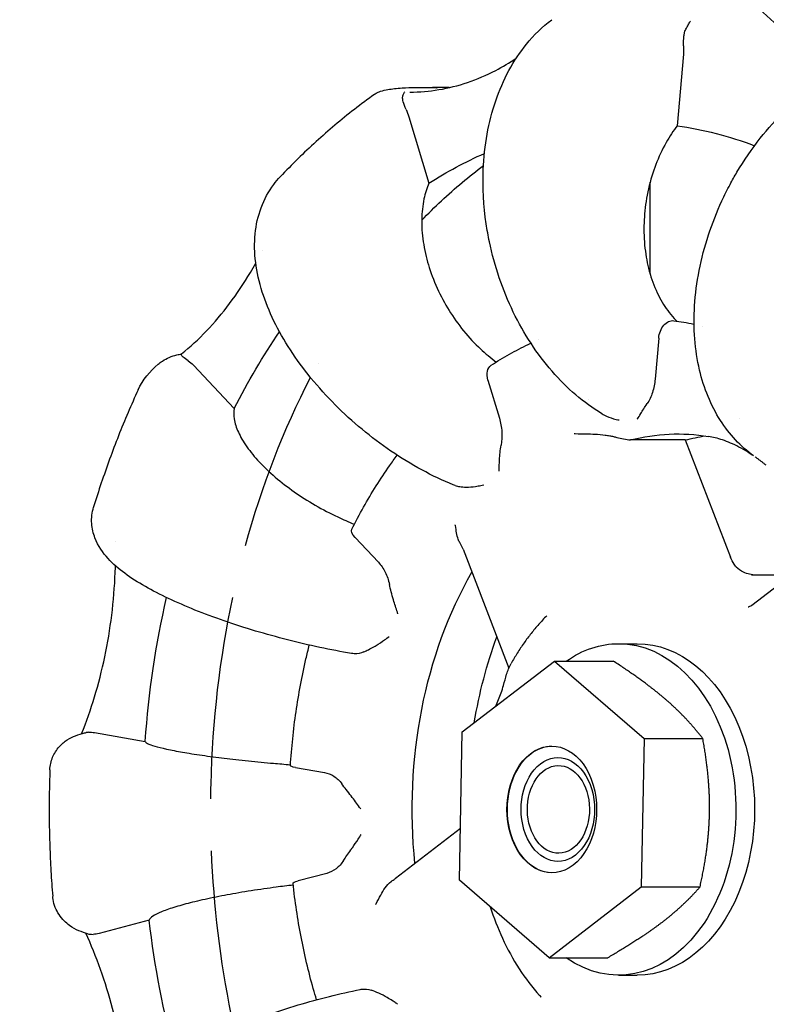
# Model space of a CAD drawing. Header units: inches. Extents: x 1 to 669, y 0 to 417.
# Tile 374 of 448: x 515.87 to 517.14, y 232.29 to 233.97. Entities that reach past the tile are written whole.
import ezdxf

# ---------------------------------------------------------------- set-up
doc = ezdxf.new("R2010")
doc.units = ezdxf.units.IN
doc.header["$LTSCALE"] = 12
doc.header["$MEASUREMENT"] = 0
doc.header["$PDMODE"] = 1
doc.layers.get('Defpoints').update_dxf_attribs({"linetype": 'CONTINUOUS'})
doc.layers.add('D', color=2, linetype='CONTINUOUS')
doc.layers.add('Q', color=4, linetype='CONTINUOUS')
doc.styles.get("Standard").update_dxf_attribs({"font": 'SIMPLEX.SHX', "width": 0.875})
doc.dimstyles.new('STANDARD$0', dxfattribs={"dimscale": 32, "dimtxt": 0.09375, "dimasz": 0.0625, "dimexe": 0.03125, "dimexo": 0.03125, "dimgap": 0.03125, "dimtad": 1, "dimtih": 1, "dimtoh": 1, "dimdec": 4, "dimzin": 12, "dimdsep": 46, "dimlunit": 5, "dimtxsty": 'Standard', "dimcen": -0.03125, "dimclrd": 256, "dimclre": 256, "dimclrt": 256, "dimadec": 0, "dimazin": 0, "dimtfac": 0.875, "dimtdec": 4, "dimtofl": 0, "dimtmove": 0, "dimatfit": 3, "dimfxl": 1, "dimtolj": 1, "dimtzin": 12, "dimlwd": 13, "dimlwe": 13, "dimarcsym": 0})

# ---------------------------------------------------------------- blocks, each defined once
blk = doc.blocks.new('*D31')
at = {"layer": 'D', "lineweight": 13, "transparency": 16777216}
for p, q in [((512.9142, 246.621), (474.3918, 246.621)), ((475.3918, 244.621), (475.3918, 208.621)), ((475.3918, 167.621), (475.3918, 203.621)), ((525.1908, 165.621), (474.3918, 165.621))]:
    blk.add_line(p, q, dxfattribs=at)
at = {"layer": 'D', "transparency": 16777216}
for points in [[(475.0584, 244.621), (475.7251, 244.621), (475.3918, 246.621)], [(475.0584, 167.621), (475.7251, 167.621), (475.3918, 165.621)]]:
    blk.add_solid(points, dxfattribs=at)
at = {"layer": 'Defpoints', "color": 0, "transparency": 16777216}
for p in [(513.9142, 246.621), (475.3918, 165.621), (526.1908, 165.621)]:
    blk.add_point(p, dxfattribs=at)
at = {"layer": 'D', "transparency": 16777216, "insert": (475.3918, 206.121), "char_height": 3, "attachment_point": 5}
blk.add_mtext('\\A1;81{}{\\C2;%%p1}', dxfattribs=at)
blk = doc.blocks.new('*D57')
at = {"layer": 'D', "lineweight": 13, "transparency": 16777216}
for p, q in [((500.1126, 320.496), (456.1663, 320.496)), ((457.1663, 318.496), (457.1663, 250.5585)), ((457.1663, 167.621), (457.1663, 245.5585)), ((525.1908, 165.621), (456.1663, 165.621))]:
    blk.add_line(p, q, dxfattribs=at)
at = {"layer": 'D', "transparency": 16777216}
for points in [[(456.833, 318.496), (457.4996, 318.496), (457.1663, 320.496)], [(456.833, 167.621), (457.4996, 167.621), (457.1663, 165.621)]]:
    blk.add_solid(points, dxfattribs=at)
at = {"layer": 'Defpoints', "color": 0, "transparency": 16777216}
for p in [(501.1126, 320.496), (457.1663, 165.621), (526.1908, 165.621)]:
    blk.add_point(p, dxfattribs=at)
at = {"layer": 'D', "transparency": 16777216, "insert": (457.1663, 248.0585), "char_height": 3, "attachment_point": 5}
blk.add_mtext('\\A1;155{}{\\C2;%%p1}', dxfattribs=at)

msp = doc.modelspace()

# ---------------------------------------------------------------- linework, layer by layer
at = {"layer": 'Q'}
for p, q in [((516.99983, 233.90828), (516.98923, 233.78621)), ((516.59617, 233.85159), (516.57246, 233.85159)), ((516.53229, 233.80132), (516.56627, 233.6881)), ((516.94328, 233.5331), (516.94328, 233.69019)), ((516.9578, 233.42425), (516.95175, 233.35455)), ((516.1652, 233.37809), (516.23465, 233.30406)), ((516.66702, 233.35241), (516.68642, 233.28777)), ((517.00313, 233.25068), (516.90955, 233.25068)), ((517.00313, 233.25068), (517.07982, 233.05093)), ((516.44059, 233.08459), (516.48025, 233.04232)), ((517.11616, 232.96926), (517.25997, 233.07968)), ((516.62455, 233.06452), (516.70249, 232.86153)), ((517.1161, 233.02097), (517.18351, 233.02097)), ((516.88952, 232.90347), (516.92134, 232.90347)), ((516.62321, 232.7531), (516.78035, 232.87377)), ((516.78035, 232.87377), (516.88037, 232.87377)), ((516.78035, 232.87377), (516.93282, 232.74164)), ((515.99693, 232.75198), (516.08325, 232.73699)), ((516.61853, 232.50031), (516.62321, 232.7531)), ((516.93282, 232.74164), (516.92814, 232.48884)), ((516.93282, 232.74164), (517.03283, 232.74164)), ((516.33919, 232.69254), (516.38848, 232.68398)), ((516.62016, 232.5884), (516.50954, 232.50346)), ((516.3923, 232.51203), (516.34349, 232.49911)), ((516.77099, 232.36818), (516.61853, 232.50031)), ((516.77099, 232.36818), (516.92814, 232.48884)), ((516.92814, 232.48884), (517.02815, 232.48884)), ((516.09003, 232.43202), (516.00454, 232.40939)), ((516.77099, 232.36818), (516.871, 232.36818)), ((516.88952, 232.33847), (516.92134, 232.33847))]:
    msp.add_line(p, q, dxfattribs=at)
msp.add_arc((516.59617, 233.82159), 0.03, 80.70466, 90, dxfattribs=at)
at = {"layer": 'Q', "extrusion": (0, 0, -1)}
for centre, major_axis, ratio, start_param, end_param in [((516.95425, 233.91153), (-0.00696, -0.07129), 0.6378635, -1.7883679, -1.587539), ((516.49166, 233.7719), (0.00269, -0.0724), 0.6234388, -2.1668204, -1.9659914), ((516.90719, 232.62097), (0, 1.171), 0.7071068, 0.099239, 0.2612973), ((516.90719, 232.62097), (0, 1.171), 0.7071068, -0.4243598, -0.3020286), ((516.97901, 233.42425), (-0.00513, -0.02957), 0.7014731, 1.4497011, 3.1101765), ((516.90719, 232.62097), (0, 1.171), 0.7071068, -0.9479585, -0.8021585), ((516.14042, 233.32388), (0.01091, -0.06897), 0.6712354, -2.5630235, -2.3621946), ((516.68823, 233.35241), (0.01544, -0.02574), 0.6506434, 1.9428292, 3.1158485), ((516.99039, 232.62097), (0, 0.64), 0.7071068, -0.1795955, 0.1153423), ((517.08397, 232.62097), (0, 0.64), 0.7071068, -0.1795955, -0.1035763), ((516.46181, 233.08459), (0.02648, -0.01412), 0.4255091, -4.0388635, -3.1535084), ((516.99039, 232.62097), (0, 0.64), 0.7071068, -1.7152947, -0.8869353), ((516.90719, 232.62097), (0, 1.171), 0.7071068, -1.4715573, -1.2573405), ((517.08397, 232.62097), (0, 0.64), 0.7071068, -1.3377021, -1.093574), ((516.88952, 232.62097), (0, 0.2825), 0.7071068, 0, 3.6043127), ((516.88952, 232.62097), (0, 0.2825), 0.7071068, -0.46272, 0), ((516.92134, 232.62097), (0, 0.2825), 0.7071068, 0, 3.1415927), ((515.99468, 232.68656), (0.01087, -0.0655), 0.7588536, -3.0815963, -2.8822344), ((516.77638, 232.62097), (0, 0.108), 0.7071068, -0.4974192, -0.0046296), ((516.77638, 232.62097), (0, -0.108), 0.7071068, 0.0046296, 2.6441734), ((516.78603, 232.62097), (0, 0.0885), 0.7071068, -0.4974192, 2.6441734), ((516.36041, 232.69254), (0.0299, -0.0026), 0.086194, -3.9310032, -3.1435886), ((516.78603, 232.62097), (0, -0.0885), 0.7071068, -0.4974192, 2.6441734), ((516.3647, 232.49911), (-0.02975, -0.00394), 0.1300916, 0.0030412, 0.7942814), ((516.90719, 232.62097), (0, 1.171), 0.7071068, -1.9380571, -1.732868), ((515.99941, 232.47449), (0.01159, 0.06588), 0.7476836, -3.4742742, -3.2749371)]:
    msp.add_ellipse(centre, major_axis=major_axis, ratio=ratio, start_param=start_param, end_param=end_param, dxfattribs=at)
at = {"layer": 'Q'}
for centre, major_axis, start_param, end_param in [((516.77567, 232.62097), (0, 0.108), -5.7857661, 0.4974192), ((516.78699, 232.62097), (0, -0.07475), -4.6949357, 1.5882496)]:
    msp.add_ellipse(centre, major_axis=major_axis, ratio=0.7071068, start_param=start_param, end_param=end_param, dxfattribs=at)
for points, knots in [([(517.30799, 233.88243), (517.29218, 233.886), (517.27648, 233.89085), (517.24241, 233.90429), (517.22413, 233.91343), (517.18842, 233.93526), (517.17099, 233.94795), (517.13737, 233.97671), (517.12117, 233.99278), (517.10575, 234.01042)], [1.72909745, 1.72909745, 1.72909745, 1.72909745, 1.84279505, 1.84279505, 1.97879441, 1.97879441, 2.11479378, 2.11479378, 2.25079314, 2.25079314, 2.25079314, 2.25079314]), ([(516.86103, 233.29541), (516.83033, 233.31381), (516.80139, 233.33863), (516.75058, 233.39714), (516.72809, 233.43169), (516.69203, 233.50618), (516.67812, 233.54716), (516.66734, 233.59859), (516.66552, 233.6088), (516.65944, 233.64986), (516.65772, 233.68109), (516.6606, 233.75231), (516.66778, 233.79245), (516.6924, 233.8646), (516.7102, 233.8977), (516.74536, 233.94081), (516.75982, 233.95486), (516.77556, 233.96672)], [0, 0, 0, 0, 0.12418061, 0.12418061, 0.24948152, 0.24948152, 0.37617117, 0.37617117, 0.40731426, 0.40731426, 0.50133638, 0.50133638, 0.62858875, 0.62858875, 0.7550262, 0.7550262, 0.82759038, 0.82759038, 0.82759038, 0.82759038]), ([(517.00486, 233.95252), (517.00649, 233.95529), (517.00793, 233.95768), (517.01028, 233.96171), (517.01122, 233.96336), (517.01189, 233.96467), (517.01189, 233.96467), (517.0119, 233.96469)], [-0.060288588, -0.060288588, -0.060288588, -0.060288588, -0.029972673, -0.029972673, 0, 0, 0.000343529, 0.000343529, 0.000343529, 0.000343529]), ([(517.00015, 233.92258), (516.99992, 233.92811), (517.0001, 233.93368), (517.00108, 233.94097), (517.00147, 233.94312), (517.00267, 233.94781), (517.00359, 233.95035), (517.00486, 233.95252)], [-0.083714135, -0.083714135, -0.083714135, -0.083714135, -0.041860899, -0.041860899, -0.023658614, -0.023658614, -0.000001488, -0.000001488, -0.000001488, -0.000001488]), ([(516.53396, 233.8436), (516.55045, 233.8436), (516.56694, 233.84497), (516.59976, 233.85045), (516.61609, 233.85457), (516.64841, 233.86552), (516.6644, 233.87236), (516.69198, 233.88672), (516.70369, 233.89366), (516.71519, 233.90134)], [4.71238898, 4.71238898, 4.71238898, 4.71238898, 4.82997384, 4.82997384, 4.94755869, 4.94755869, 5.06514354, 5.06514354, 5.15387649, 5.15387649, 5.15387649, 5.15387649]), ([(517.1195, 233.22354), (517.09732, 233.23951), (517.07804, 233.26028), (517.04669, 233.30936), (517.03476, 233.33865), (517.01934, 233.40403), (517.01656, 233.44136), (517.02136, 233.51888), (517.02948, 233.56016), (517.04897, 233.61966), (517.05665, 233.63915), (517.06981, 233.66764), (517.07449, 233.67705), (517.08314, 233.69324), (517.087, 233.7001), (517.10303, 233.72718), (517.11642, 233.7467), (517.15664, 233.79764), (517.18635, 233.82672), (517.22996, 233.85882), (517.24249, 233.86698), (517.25524, 233.8742)], [0.00379084, 0.00379084, 0.00379084, 0.00379084, 0.10783517, 0.10783517, 0.21907926, 0.21907926, 0.34089008, 0.34089008, 0.46794075, 0.46794075, 0.53063332, 0.53063332, 0.5621162, 0.5621162, 0.58572057, 0.58572057, 0.65679216, 0.65679216, 0.78434257, 0.78434257, 0.83384621, 0.83384621, 0.83384621, 0.83384621]), ([(516.47365, 233.83969), (516.47557, 233.84107), (516.4773, 233.84201), (516.48077, 233.84369), (516.48244, 233.84432), (516.48817, 233.84625), (516.49206, 233.8471), (516.50334, 233.84905), (516.51138, 233.84997), (516.53539, 233.85156), (516.55359, 233.85183), (516.57422, 233.85135)], [0, 0, 0, 0, 0.01078542, 0.01078542, 0.02470111, 0.02470111, 0.06064725, 0.06064725, 0.1124078, 0.1124078, 0.19044784, 0.19044784, 0.19044784, 0.19044784]), ([(516.52211, 233.83735), (516.5228, 233.8395), (516.52349, 233.84107), (516.52469, 233.84314), (516.52522, 233.84365), (516.52563, 233.84371), (516.52563, 233.84371), (516.52564, 233.84371)], [-0.060288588, -0.060288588, -0.060288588, -0.060288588, -0.029972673, -0.029972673, 0, 0, 0.000343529, 0.000343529, 0.000343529, 0.000343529]), ([(516.57422, 233.85135), (516.57588, 233.85132), (516.57753, 233.85122), (516.57963, 233.85102), (516.58009, 233.85097), (516.58055, 233.85092)], [0.055861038, 0.055861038, 0.055861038, 0.055861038, 0.068431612, 0.068431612, 0.071913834, 0.071913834, 0.071913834, 0.071913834]), ([(516.47365, 233.83969), (516.46207, 233.83139), (516.45066, 233.82287), (516.42821, 233.80537), (516.41715, 233.79641), (516.39541, 233.77806), (516.38472, 233.76868), (516.3637, 233.74953), (516.35337, 233.73975), (516.33308, 233.71982), (516.32311, 233.70967), (516.31333, 233.69934)], [2.03969136, 2.03969136, 2.03969136, 2.03969136, 2.07420398, 2.07420398, 2.1087166, 2.1087166, 2.14322922, 2.14322922, 2.17774183, 2.17774183, 2.21225445, 2.21225445, 2.21225445, 2.21225445]), ([(516.52751, 233.81393), (516.52535, 233.81855), (516.52365, 233.82295), (516.52218, 233.82856), (516.52185, 233.8302), (516.52149, 233.83375), (516.52157, 233.83567), (516.52211, 233.83735)], [-0.083714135, -0.083714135, -0.083714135, -0.083714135, -0.041860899, -0.041860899, -0.023658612, -0.023658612, -0.000001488, -0.000001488, -0.000001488, -0.000001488]), ([(516.98923, 233.78621), (516.98278, 233.77769), (516.97636, 233.76798), (516.96367, 233.74543), (516.95765, 233.73234), (516.94813, 233.70744), (516.94377, 233.69333), (516.93718, 233.66449), (516.93496, 233.64977), (516.93262, 233.62281), (516.93228, 233.60809), (516.93386, 233.57925), (516.93578, 233.56514), (516.94096, 233.54023), (516.94471, 233.52714), (516.95422, 233.5027), (516.95998, 233.49134), (516.9719, 233.47228), (516.97916, 233.46281), (516.98762, 233.45418), (516.98808, 233.45371), (516.98855, 233.45325)], [-1.35107523, -1.35107523, -1.35107523, -1.35107523, -1.26359853, -1.26359853, -1.16013126, -1.16013126, -1.05664206, -1.05664206, -0.95315285, -0.95315285, -0.84965621, -0.84965621, -0.74615957, -0.74615957, -0.64267441, -0.64267441, -0.53918924, -0.53918924, -0.43573085, -0.43573085, -0.42976121, -0.42976121, -0.42976121, -0.42976121]), ([(516.55412, 233.62514), (516.56512, 233.63652), (516.5763, 233.64752), (516.61086, 233.67987), (516.63478, 233.69999), (516.65928, 233.71841)], [4.08082074, 4.08082074, 4.08082074, 4.08082074, 4.1277552, 4.1277552, 4.22382023, 4.22382023, 4.22382023, 4.22382023]), ([(516.6079, 233.17398), (516.57217, 233.18866), (516.53584, 233.20849), (516.48481, 233.2433), (516.46831, 233.25573), (516.43658, 233.28204), (516.42125, 233.29602), (516.37756, 233.33981), (516.35142, 233.3718), (516.30939, 233.43652), (516.29298, 233.47006), (516.27193, 233.53634), (516.26734, 233.57009), (516.27341, 233.63243), (516.28415, 233.66216), (516.30563, 233.69073), (516.30936, 233.69515), (516.31333, 233.69934)], [0, 0, 0, 0, 0.12521268, 0.12521268, 0.1868876, 0.1868876, 0.24887654, 0.24887654, 0.37419546, 0.37419546, 0.49962094, 0.49962094, 0.6284224, 0.6284224, 0.75257587, 0.75257587, 0.77651637, 0.77651637, 0.77651637, 0.77651637]), ([(516.56627, 233.6881), (516.56293, 233.68021), (516.56005, 233.6712), (516.5556, 233.65029), (516.55435, 233.63815), (516.55394, 233.61505), (516.55473, 233.60196), (516.55867, 233.57522), (516.56182, 233.56157), (516.56932, 233.53657), (516.57437, 233.52291), (516.58648, 233.49617), (516.59354, 233.48308), (516.60783, 233.45998), (516.61636, 233.44784), (516.63479, 233.42517), (516.6447, 233.41464), (516.66239, 233.39807), (516.67162, 233.39039), (516.68115, 233.38352)], [-1.3320908, -1.3320908, -1.3320908, -1.3320908, -1.24461411, -1.24461411, -1.14114684, -1.14114684, -1.03765763, -1.03765763, -0.93416843, -0.93416843, -0.83067179, -0.83067179, -0.72717515, -0.72717515, -0.62368998, -0.62368998, -0.52020482, -0.52020482, -0.42976121, -0.42976121, -0.42976121, -0.42976121]), ([(516.14513, 233.39729), (516.15976, 233.40916), (516.17397, 233.4223), (516.2013, 233.45094), (516.21443, 233.46645), (516.23938, 233.49964), (516.25121, 233.51733), (516.26542, 233.54122), (516.26847, 233.54654), (516.27147, 233.55193)], [5.23320042, 5.23320042, 5.23320042, 5.23320042, 5.35017191, 5.35017191, 5.4671434, 5.4671434, 5.58411488, 5.58411488, 5.61697355, 5.61697355, 5.61697355, 5.61697355]), ([(516.98349, 233.45392), (516.9949, 233.45246), (517.00627, 233.45056), (517.01777, 233.44816), (517.01795, 233.44812), (517.01813, 233.44809)], [4.802436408, 4.802436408, 4.802436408, 4.802436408, 4.858583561, 4.858583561, 4.859464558, 4.859464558, 4.859464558, 4.859464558]), ([(516.67237, 233.37789), (516.68262, 233.3846), (516.69302, 233.39091), (516.71408, 233.40272), (516.72475, 233.40822), (516.73708, 233.41403), (516.73864, 233.41475), (516.74019, 233.41546)], [4.27875196, 4.27875196, 4.27875196, 4.27875196, 4.33490505, 4.33490505, 4.39105814, 4.39105814, 4.39914721, 4.39914721, 4.39914721, 4.39914721]), ([(516.11248, 233.38516), (516.11602, 233.38765), (516.12002, 233.38975), (516.12835, 233.39319), (516.13276, 233.39457), (516.13979, 233.39631), (516.14253, 233.39688), (516.14521, 233.39736)], [0, 0, 0, 0, 0.013531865, 0.013531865, 0.027088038, 0.027088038, 0.03592478, 0.03592478, 0.03592478, 0.03592478]), ([(516.1566, 233.38563), (516.1531, 233.3881), (516.15017, 233.39016), (516.14718, 233.39258), (516.14642, 233.39326), (516.14511, 233.39473), (516.14467, 233.39551), (516.14475, 233.39625)], [-0.083714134, -0.083714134, -0.083714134, -0.083714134, -0.041860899, -0.041860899, -0.023658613, -0.023658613, -0.000001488, -0.000001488, -0.000001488, -0.000001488]), ([(516.07118, 233.33618), (516.07893, 233.35302), (516.09095, 233.3681), (516.10759, 233.38159), (516.10999, 233.3834), (516.11245, 233.38513)], [0, 0, 0, 0, 0.080569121, 0.080569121, 0.093728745, 0.093728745, 0.093728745, 0.093728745]), ([(516.95175, 233.35455), (516.95105, 233.3466), (516.94953, 233.33882), (516.94486, 233.32455), (516.94179, 233.31809), (516.938, 233.31254)], [0.00000038, 0.00000038, 0.00000038, 0.00000038, 0.06100715, 0.06100715, 0.11992776, 0.11992776, 0.11992776, 0.11992776]), ([(516.07118, 233.33618), (516.06525, 233.3233), (516.0595, 233.31032), (516.04834, 233.28419), (516.04293, 233.27103), (516.03247, 233.24454), (516.02742, 233.23121), (516.01765, 233.20439), (516.01294, 233.1909), (516.00387, 233.16377), (515.99951, 233.15013), (515.99532, 233.13642)], [2.56453227, 2.56453227, 2.56453227, 2.56453227, 2.59837833, 2.59837833, 2.63222438, 2.63222438, 2.66607044, 2.66607044, 2.69991649, 2.69991649, 2.73376255, 2.73376255, 2.73376255, 2.73376255]), ([(516.92112, 233.28609), (516.92121, 233.28621), (516.92141, 233.28645), (516.9216, 233.28672), (516.9232, 233.28891), (516.92506, 233.29197), (516.92881, 233.29817), (516.93038, 233.30076), (516.93388, 233.30635), (516.93582, 233.30935), (516.938, 233.31254)], [-0.13866091, -0.13866091, -0.13866091, -0.13866091, -0.1346381, -0.13061208, -0.13061208, -0.06933212, -0.06933212, -0.03385668, -0.03385668, -0.00000095, -0.00000095, -0.00000095, -0.00000095]), ([(516.23465, 233.30406), (516.23379, 233.2989), (516.23374, 233.29301), (516.23583, 233.27934), (516.23839, 233.2714), (516.24522, 233.2563), (516.25011, 233.24774), (516.26243, 233.23026), (516.26985, 233.22134), (516.28519, 233.20499), (516.29452, 233.19606), (516.31501, 233.17858), (516.32617, 233.17002), (516.3477, 233.15491), (516.36003, 233.14698), (516.38557, 233.13215), (516.39878, 233.12527), (516.42, 233.11522), (516.4297, 233.11098), (516.43953, 233.10705)], [-1.31801844, -1.31801844, -1.31801844, -1.31801844, -1.23054174, -1.23054174, -1.12707447, -1.12707447, -1.02358527, -1.02358527, -0.92009606, -0.92009606, -0.81659942, -0.81659942, -0.71310278, -0.71310278, -0.60961762, -0.60961762, -0.50613245, -0.50613245, -0.42976121, -0.42976121, -0.42976121, -0.42976121]), ([(516.86103, 233.29541), (516.86111, 233.29536), (516.8612, 233.29531), (516.86129, 233.29526), (516.86255, 233.2945), (516.86385, 233.29378), (516.86518, 233.2931), (516.87006, 233.29058), (516.87535, 233.2885), (516.88082, 233.28692), (516.88393, 233.28602), (516.88711, 233.28529), (516.89031, 233.28472)], [0.0005678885, 0.0005678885, 0.0005678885, 0.0005678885, 0.0005760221, 0.0005760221, 0.0005760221, 0.00069630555, 0.00069630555, 0.00069630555, 0.00114040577, 0.00114040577, 0.00114040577, 0.0013926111, 0.0013926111, 0.0013926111, 0.0013926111]), ([(516.68642, 233.28777), (516.68863, 233.2804), (516.69006, 233.27258), (516.69106, 233.25692), (516.69069, 233.24916), (516.68936, 233.24167)], [0.00000038, 0.00000038, 0.00000038, 0.00000038, 0.06100715, 0.06100715, 0.11992776, 0.11992776, 0.11992776, 0.11992776]), ([(516.81392, 233.26144), (516.81429, 233.26144), (516.81515, 233.26142), (516.82868, 233.26113), (516.83901, 233.26116), (516.85516, 233.26029), (516.86102, 233.2598), (516.86925, 233.25873), (516.87182, 233.25833), (516.8765, 233.25746), (516.8786, 233.25701), (516.88053, 233.25651)], [-0.00281238, -0.00281238, -0.00281238, -0.00281238, 0, 0, 0.10142687, 0.10142687, 0.15841599, 0.15841599, 0.18540023, 0.18540023, 0.21014443, 0.21014443, 0.21014443, 0.21014443]), ([(516.88053, 233.25651), (516.88249, 233.25601), (516.88445, 233.25552), (516.89424, 233.25322), (516.902, 233.25177), (516.90955, 233.25068)], [-3.096914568, -3.096914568, -3.096914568, -3.096914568, -3.078953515, -3.078953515, -3.006909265, -3.006909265, -3.006909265, -3.006909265]), ([(517.10994, 233.22973), (517.10464, 233.23303), (517.0995, 233.23596), (517.08955, 233.24118), (517.08475, 233.24345), (517.07547, 233.24744), (517.071, 233.24915), (517.06237, 233.25207), (517.05822, 233.25328), (517.05017, 233.2553), (517.04627, 233.2561), (517.04247, 233.25672)], [1.15617656, 1.15617656, 1.15617656, 1.15617656, 1.21603205, 1.21603205, 1.27588754, 1.27588754, 1.33574303, 1.33574303, 1.39559852, 1.39559852, 1.45545401, 1.45545401, 1.45545401, 1.45545401]), ([(516.68588, 233.19743), (516.68589, 233.19775), (516.68592, 233.19839), (516.68594, 233.19905), (516.6861, 233.2044), (516.68626, 233.21033), (516.68687, 233.22074), (516.68718, 233.22481), (516.68805, 233.23311), (516.6886, 233.23736), (516.68936, 233.24167)], [-0.13866091, -0.13866091, -0.13866091, -0.13866091, -0.1346381, -0.13061207, -0.13061207, -0.06933212, -0.06933212, -0.03385668, -0.03385668, -0.00000095, -0.00000095, -0.00000095, -0.00000095]), ([(516.43525, 233.09857), (516.44162, 233.11136), (516.44824, 233.1239), (516.46199, 233.14846), (516.46911, 233.16047), (516.48384, 233.18395), (516.49145, 233.1954), (516.50358, 233.21268), (516.50795, 233.21871), (516.51239, 233.22465)], [3.75498083, 3.75498083, 3.75498083, 3.75498083, 3.8112011, 3.8112011, 3.86742137, 3.86742137, 3.92364164, 3.92364164, 3.95449553, 3.95449553, 3.95449553, 3.95449553]), ([(517.10994, 233.22973), (517.11113, 233.22899), (517.11232, 233.22824), (517.1147, 233.22673), (517.11588, 233.22597), (517.11759, 233.22485), (517.11812, 233.22451), (517.11865, 233.22416)], [5.127008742, 5.127008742, 5.127008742, 5.127008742, 5.135568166, 5.135568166, 5.14412759, 5.14412759, 5.147947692, 5.147947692, 5.147947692, 5.147947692]), ([(517.14085, 233.20745), (517.13965, 233.20844), (517.13845, 233.2094), (517.13595, 233.21139), (517.13465, 233.21241), (517.13206, 233.21441), (517.13078, 233.21539), (517.12821, 233.2173), (517.12694, 233.21824), (517.1244, 233.22007), (517.12314, 233.22097), (517.12189, 233.22184)], [1.045217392, 1.045217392, 1.045217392, 1.045217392, 1.05763428, 1.05763428, 1.071250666, 1.071250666, 1.084867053, 1.084867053, 1.09848344, 1.09848344, 1.112099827, 1.112099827, 1.112099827, 1.112099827]), ([(516.61092, 233.17289), (516.61342, 233.17212), (516.61619, 233.17153), (516.61911, 233.17113), (516.62239, 233.17067), (516.62586, 233.17044), (516.62943, 233.17041), (516.63084, 233.17039), (516.63227, 233.17041), (516.63372, 233.17046), (516.63905, 233.17065), (516.64461, 233.17126), (516.65019, 233.1723), (516.65336, 233.17288), (516.65653, 233.17361), (516.65968, 233.17446)], [0.000000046, 0.000000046, 0.000000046, 0.000000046, 0.0002721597, 0.0002721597, 0.0002721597, 0.0005760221, 0.0005760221, 0.0005760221, 0.0006963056, 0.0006963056, 0.0006963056, 0.0011404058, 0.0011404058, 0.0011404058, 0.0013926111, 0.0013926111, 0.0013926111, 0.0013926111]), ([(516.43451, 232.88682), (516.3991, 232.89284), (516.36184, 232.9008), (516.30727, 232.91472), (516.28907, 232.91975), (516.23485, 232.93591), (516.19951, 232.94813), (516.13622, 232.9736), (516.10755, 232.9871), (516.0577, 233.01556), (516.03657, 233.03039), (516.01088, 233.05853), (516.00292, 233.06972), (515.99468, 233.09118), (515.99264, 233.09961), (515.99147, 233.11762), (515.99255, 233.12735), (515.9953, 233.13638)], [0, 0, 0, 0, 0.11242624, 0.11242624, 0.16899233, 0.16899233, 0.28489296, 0.28489296, 0.40116689, 0.40116689, 0.52587264, 0.52587264, 0.59390063, 0.59390063, 0.63098617, 0.63098617, 0.67013659, 0.67013659, 0.67013659, 0.67013659]), ([(516.61915, 233.07531), (516.61794, 233.07727), (516.61698, 233.07939), (516.61383, 233.08825), (516.61313, 233.09562), (516.61143, 233.10499), (516.61132, 233.10558), (516.61127, 233.10584)], [0.05840248, 0.05840248, 0.05840248, 0.05840248, 0.0841274, 0.0841274, 0.16261308, 0.16261308, 0.16478934, 0.16478934, 0.16478934, 0.16478934]), ([(516.62456, 233.06452), (516.62339, 233.06754), (516.62185, 233.07074), (516.61974, 233.07434), (516.61945, 233.07483), (516.61915, 233.07531)], [0, 0, 0, 0, 0.011087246, 0.011087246, 0.012823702, 0.012823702, 0.012823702, 0.012823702]), ([(516.48025, 233.04232), (516.48477, 233.03751), (516.48877, 233.03174), (516.49517, 233.01889), (516.4976, 233.0119), (516.4991, 233.00449)], [0.00000038, 0.00000038, 0.00000038, 0.00000038, 0.06100715, 0.06100715, 0.11992776, 0.11992776, 0.11992776, 0.11992776]), ([(517.08862, 233.03569), (517.08775, 233.0368), (517.08692, 233.03791), (517.0837, 233.04257), (517.08129, 233.0471), (517.07982, 233.05093)], [-0.163003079, -0.163003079, -0.163003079, -0.163003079, -0.153041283, -0.153041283, -0.119770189, -0.119770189, -0.119770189, -0.119770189]), ([(515.97491, 232.75006), (515.98302, 232.77031), (515.99035, 232.79124), (516.00359, 232.835), (516.00944, 232.85788), (516.01923, 232.90447), (516.02319, 232.92819), (516.02914, 232.97614), (516.03113, 233.00037), (516.0323, 233.02854), (516.03243, 233.03239), (516.03254, 233.03624)], [5.76788525, 5.76788525, 5.76788525, 5.76788525, 5.87885529, 5.87885529, 5.99415973, 5.99415973, 6.10946417, 6.10946417, 6.22476862, 6.22476862, 6.24302621, 6.24302621, 6.24302621, 6.24302621]), ([(517.12411, 233.02008), (517.12404, 233.02008), (517.12396, 233.02008), (517.1162, 233.02047), (517.10869, 233.02228), (517.09732, 233.02767), (517.09315, 233.03066), (517.0895, 233.03464), (517.08905, 233.03516), (517.08862, 233.03569)], [-0.280507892, -0.280507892, -0.280507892, -0.280507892, -0.280065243, -0.280065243, -0.232013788, -0.232013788, -0.195769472, -0.195769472, -0.190526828, -0.190526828, -0.190526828, -0.190526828]), ([(516.5135, 232.95431), (516.51337, 232.95474), (516.51311, 232.95561), (516.51284, 232.95649), (516.51065, 232.96356), (516.50832, 232.97078), (516.50472, 232.9826), (516.5034, 232.98706), (516.50104, 232.99586), (516.49996, 233.00021), (516.4991, 233.00449)], [-0.13866091, -0.13866091, -0.13866091, -0.13866091, -0.1346381, -0.13061207, -0.13061207, -0.06933212, -0.06933212, -0.03385668, -0.03385668, -0.00000095, -0.00000095, -0.00000095, -0.00000095]), ([(516.19482, 232.63888), (516.19491, 232.64713), (516.19505, 232.65539), (516.19786, 232.77158), (516.21043, 232.87901), (516.23251, 232.98228)], [3.15593073, 3.15593073, 3.15593073, 3.15593073, 3.1757635, 3.1757635, 3.4352259, 3.4352259, 3.4352259, 3.4352259]), ([(517.11042, 232.96639), (517.11042, 232.96639), (517.11066, 232.96642), (517.11157, 232.96669), (517.11234, 232.96697), (517.11412, 232.96786), (517.11515, 232.96848), (517.11617, 232.96926)], [0.00744092, 0.00744092, 0.00744092, 0.00744092, 0.012374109, 0.012374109, 0.01828035, 0.01828035, 0.024287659, 0.024287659, 0.024287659, 0.024287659]), ([(516.767, 232.95085), (516.76237, 232.94622), (516.75785, 232.94142), (516.74904, 232.93148), (516.74474, 232.92634), (516.73639, 232.91575), (516.73233, 232.9103), (516.72446, 232.8991), (516.72065, 232.89335), (516.71328, 232.88158), (516.70973, 232.87556), (516.7063, 232.86941)], [2.18627604, 2.18627604, 2.18627604, 2.18627604, 2.24395346, 2.24395346, 2.30163089, 2.30163089, 2.35930831, 2.35930831, 2.41698574, 2.41698574, 2.47466317, 2.47466317, 2.47466317, 2.47466317]), ([(516.45548, 232.88945), (516.45791, 232.89055), (516.46056, 232.89181), (516.4633, 232.8932), (516.46636, 232.89476), (516.46955, 232.89648), (516.47278, 232.89833), (516.47406, 232.89907), (516.47534, 232.89982), (516.47663, 232.90059), (516.48138, 232.90344), (516.48623, 232.90658), (516.49098, 232.90995), (516.49367, 232.91186), (516.49634, 232.91385), (516.49894, 232.9159)], [0.000000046, 0.000000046, 0.000000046, 0.000000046, 0.0002721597, 0.0002721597, 0.0002721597, 0.0005760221, 0.0005760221, 0.0005760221, 0.0006963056, 0.0006963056, 0.0006963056, 0.0011404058, 0.0011404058, 0.0011404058, 0.0013926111, 0.0013926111, 0.0013926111, 0.0013926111]), ([(516.33051, 232.69513), (516.33149, 232.71059), (516.33278, 232.72602), (516.33598, 232.75674), (516.33788, 232.77205), (516.34229, 232.80248), (516.3448, 232.81762), (516.35042, 232.84767), (516.35353, 232.86259), (516.35877, 232.88533), (516.36068, 232.89324), (516.36268, 232.90111)], [3.23130495, 3.23130495, 3.23130495, 3.23130495, 3.28756784, 3.28756784, 3.34383072, 3.34383072, 3.4000936, 3.4000936, 3.45635648, 3.45635648, 3.48660023, 3.48660023, 3.48660023, 3.48660023]), ([(516.45548, 232.88945), (516.45028, 232.88711), (516.44483, 232.8861), (516.43774, 232.88637), (516.43612, 232.88654), (516.43451, 232.88682)], [0.000004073, 0.000004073, 0.000004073, 0.000004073, 0.058794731, 0.058794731, 0.076262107, 0.076262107, 0.076262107, 0.076262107]), ([(516.68924, 232.81984), (516.69084, 232.82369), (516.69221, 232.82798), (516.69524, 232.8386), (516.69681, 232.84507), (516.70075, 232.85762), (516.70316, 232.86376), (516.7063, 232.86941)], [0, 0, 0, 0, 0.014249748, 0.014249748, 0.034667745, 0.034667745, 0.054852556, 0.054852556, 0.054852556, 0.054852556]), ([(515.92085, 232.68848), (515.92112, 232.69582), (515.92275, 232.70321), (515.92823, 232.71655), (515.93214, 232.72266), (515.94093, 232.73266), (515.94587, 232.73668), (515.9554, 232.74282), (515.96002, 232.74498), (515.9699, 232.74883), (515.97495, 232.75017), (515.98086, 232.75148), (515.98179, 232.75167), (515.98271, 232.75186)], [0, 0, 0, 0, 0.02408233, 0.02408233, 0.04802929, 0.04802929, 0.07190732, 0.07190732, 0.09680996, 0.09680996, 0.1307476, 0.1307476, 0.13703915, 0.13703915, 0.13703915, 0.13703915]), ([(516.08325, 232.73699), (516.08356, 232.73594), (516.08485, 232.73475), (516.09006, 232.73198), (516.09443, 232.73037), (516.10469, 232.72732), (516.11153, 232.72558), (516.12783, 232.72204), (516.1373, 232.72023), (516.15636, 232.71692), (516.16772, 232.71511), (516.19219, 232.71157), (516.20531, 232.70984), (516.23027, 232.70678), (516.24442, 232.70517), (516.27333, 232.70217), (516.28811, 232.70078), (516.31089, 232.69881), (516.32072, 232.69801), (516.33065, 232.69726)], [-1.31239637, -1.31239637, -1.31239637, -1.31239637, -1.22491967, -1.22491967, -1.1214524, -1.1214524, -1.0179632, -1.0179632, -0.91447399, -0.91447399, -0.81097735, -0.81097735, -0.70748071, -0.70748071, -0.60399555, -0.60399555, -0.50051038, -0.50051038, -0.42976121, -0.42976121, -0.42976121, -0.42976121]), ([(515.92085, 232.6884), (515.92032, 232.67404), (515.91996, 232.65966), (515.91957, 232.63089), (515.91955, 232.61648), (515.91985, 232.58768), (515.92017, 232.57328), (515.92115, 232.5445), (515.92181, 232.53011), (515.92347, 232.5015), (515.92446, 232.48728), (515.92562, 232.47307)], [3.08924153, 3.08924153, 3.08924153, 3.08924153, 3.12271596, 3.12271596, 3.15625567, 3.15625567, 3.18979539, 3.18979539, 3.2233351, 3.2233351, 3.25656698, 3.25656698, 3.25656698, 3.25656698]), ([(516.38848, 232.68398), (516.3941, 232.683), (516.3996, 232.68084), (516.40969, 232.67424), (516.41426, 232.6699), (516.41818, 232.66454)], [0.00000038, 0.00000038, 0.00000038, 0.00000038, 0.06100715, 0.06100715, 0.11992776, 0.11992776, 0.11992776, 0.11992776]), ([(516.45017, 232.62188), (516.44988, 232.6223), (516.44929, 232.62316), (516.44869, 232.62402), (516.44385, 232.63093), (516.43891, 232.6375), (516.43116, 232.64756), (516.42831, 232.65122), (516.42296, 232.65815), (516.42044, 232.66145), (516.41818, 232.66454)], [-0.13866091, -0.13866091, -0.13866091, -0.13866091, -0.1346381, -0.13061208, -0.13061208, -0.06933212, -0.06933212, -0.03385668, -0.03385668, -0.00000095, -0.00000095, -0.00000095, -0.00000095]), ([(516.42108, 232.53407), (516.4228, 232.53674), (516.42468, 232.53951), (516.42662, 232.54234), (516.42879, 232.54549), (516.43104, 232.54871), (516.43331, 232.55194), (516.4342, 232.55323), (516.4351, 232.55451), (516.436, 232.5558), (516.43931, 232.56054), (516.44265, 232.56537), (516.44585, 232.57017), (516.44767, 232.57289), (516.44944, 232.57561), (516.45114, 232.57831)], [0.000000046, 0.000000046, 0.000000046, 0.000000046, 0.0002721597, 0.0002721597, 0.0002721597, 0.0005760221, 0.0005760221, 0.0005760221, 0.0006963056, 0.0006963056, 0.0006963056, 0.0011404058, 0.0011404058, 0.0011404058, 0.0013926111, 0.0013926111, 0.0013926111, 0.0013926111]), ([(516.24404, 232.20957), (516.23892, 232.23029), (516.23419, 232.25121), (516.21124, 232.3628), (516.1999, 232.45638), (516.19614, 232.55059)], [2.80571055, 2.80571055, 2.80571055, 2.80571055, 2.85851524, 2.85851524, 3.08520287, 3.08520287, 3.08520287, 3.08520287]), ([(516.42108, 232.53407), (516.4174, 232.52837), (516.41304, 232.52364), (516.40326, 232.51615), (516.39786, 232.5135), (516.3923, 232.51203)], [0.00000407, 0.00000407, 0.00000407, 0.00000407, 0.05879473, 0.05879473, 0.11966447, 0.11966447, 0.11966447, 0.11966447]), ([(516.33531, 232.49199), (516.32539, 232.49086), (516.31556, 232.48965), (516.29286, 232.48667), (516.27817, 232.48457), (516.24942, 232.48004), (516.23536, 232.47761), (516.21057, 232.47299), (516.19755, 232.47038), (516.17328, 232.46503), (516.16202, 232.4623), (516.14314, 232.45731), (516.13378, 232.45458), (516.11767, 232.44923), (516.11093, 232.44662), (516.10084, 232.442), (516.09656, 232.43958), (516.0915, 232.4354), (516.09028, 232.4336), (516.09003, 232.43202)], [-2.88108268, -2.88108268, -2.88108268, -2.88108268, -2.81010311, -2.81010311, -2.70661794, -2.70661794, -2.60313278, -2.60313278, -2.49963614, -2.49963614, -2.3961395, -2.3961395, -2.29265029, -2.29265029, -2.18916109, -2.18916109, -2.08569382, -2.08569382, -1.99821712, -1.99821712, -1.99821712, -1.99821712]), ([(516.37495, 232.29658), (516.37306, 232.30287), (516.37122, 232.30919), (516.36538, 232.33002), (516.36161, 232.34464), (516.35467, 232.37415), (516.35149, 232.38904), (516.34573, 232.41905), (516.34315, 232.43416), (516.3386, 232.46455), (516.33662, 232.47983), (516.33495, 232.49518)], [2.73930683, 2.73930683, 2.73930683, 2.73930683, 2.76400401, 2.76400401, 2.82026414, 2.82026414, 2.87652427, 2.87652427, 2.93278439, 2.93278439, 2.98904452, 2.98904452, 2.98904452, 2.98904452]), ([(516.47574, 232.45876), (516.4759, 232.45906), (516.47628, 232.45976), (516.48225, 232.47074), (516.48633, 232.47955), (516.49471, 232.49141), (516.49814, 232.49533), (516.50276, 232.49877), (516.50339, 232.49921), (516.50404, 232.49963)], [-0.00281238, -0.00281238, -0.00281238, -0.00281238, 0, 0, 0.10142687, 0.10142687, 0.15841599, 0.15841599, 0.16730534, 0.16730534, 0.16730534, 0.16730534]), ([(515.98545, 232.40908), (515.97554, 232.41179), (515.96532, 232.41535), (515.948, 232.42776), (515.9415, 232.43399), (515.93152, 232.44909), (515.92781, 232.45813), (515.926, 232.46921), (515.92578, 232.47095), (515.92564, 232.4727)], [0, 0, 0, 0, 0.06072167, 0.06072167, 0.09570177, 0.09570177, 0.12932732, 0.12932732, 0.13556333, 0.13556333, 0.13556333, 0.13556333]), ([(516.67073, 232.45507), (516.67667, 232.43661), (516.68363, 232.41873), (516.70002, 232.38325), (516.7096, 232.36577), (516.73079, 232.33304), (516.74238, 232.3178), (516.75488, 232.30389)], [3.56900616, 3.56900616, 3.56900616, 3.56900616, 3.72030142, 3.72030142, 3.88288045, 3.88288045, 4.04545949, 4.04545949, 4.04545949, 4.04545949]), ([(516.0519, 232.13865), (516.05187, 232.13905), (516.05183, 232.13946), (516.04971, 232.16406), (516.04664, 232.18807), (516.03856, 232.2354), (516.03356, 232.25872), (516.0217, 232.30434), (516.01485, 232.32664), (515.99952, 232.36958), (515.99107, 232.39024), (515.98183, 232.41012)], [0.11943199, 0.11943199, 0.11943199, 0.11943199, 0.12136927, 0.12136927, 0.23677124, 0.23677124, 0.35217321, 0.35217321, 0.46757518, 0.46757518, 0.58121426, 0.58121426, 0.58121426, 0.58121426]), ([(516.02036, 232.03014), (516.01597, 232.04235), (516.01454, 232.05583), (516.01713, 232.08064), (516.02095, 232.09227), (516.03295, 232.11644), (516.04217, 232.12847), (516.07107, 232.15871), (516.09439, 232.17622), (516.15375, 232.21258), (516.19213, 232.2316), (516.25121, 232.25598), (516.26952, 232.26298), (516.30637, 232.27598), (516.325, 232.28206), (516.37891, 232.29822), (516.41499, 232.30728), (516.44944, 232.31418)], [0, 0, 0, 0, 0.05539443, 0.05539443, 0.11061413, 0.11061413, 0.18443439, 0.18443439, 0.30910092, 0.30910092, 0.45073364, 0.45073364, 0.51080988, 0.51080988, 0.56939421, 0.56939421, 0.67963673, 0.67963673, 0.67963673, 0.67963673]), ([(516.44944, 232.31418), (516.45031, 232.31436), (516.45119, 232.3145), (516.45751, 232.31531), (516.463, 232.31479), (516.46829, 232.31291)], [0.051477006, 0.051477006, 0.051477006, 0.051477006, 0.061007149, 0.061007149, 0.119927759, 0.119927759, 0.119927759, 0.119927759]), ([(516.49549, 232.30027), (516.49068, 232.30299), (516.48585, 232.30546), (516.47662, 232.30972), (516.47217, 232.31154), (516.46829, 232.31291)], [-0.086078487, -0.086078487, -0.086078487, -0.086078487, -0.043040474, -0.043040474, -0.000000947, -0.000000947, -0.000000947, -0.000000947]), ([(516.51286, 232.2892), (516.51243, 232.28951), (516.51156, 232.29013), (516.51068, 232.29074), (516.50827, 232.29241), (516.50627, 232.29373), (516.50135, 232.29686), (516.49842, 232.29861), (516.49549, 232.30027)], [-0.052836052, -0.052836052, -0.052836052, -0.052836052, -0.048791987, -0.044744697, -0.044744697, -0.026418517, -0.026418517, -0.000001, -0.000001, -0.000001, -0.000001])]:
    msp.add_open_spline(points, degree=3, knots=knots, dxfattribs=at)
for points in [[(516.73533, 233.91573), (516.73533, 233.91573), (516.73533, 233.91573), (516.73533, 233.91573)], [(516.56855, 233.85147), (516.57203, 233.85169), (516.57559, 233.85162), (516.57914, 233.85123)], [(516.2829, 233.57343), (516.28291, 233.57344), (516.28291, 233.57345), (516.28292, 233.57346)], [(517.0324, 233.44485), (517.0324, 233.44485), (517.0324, 233.44485), (517.03241, 233.44485)], [(516.7531, 233.42115), (516.7531, 233.42115), (516.7531, 233.42115), (516.7531, 233.42115)], [(516.14475, 233.39626), (516.14481, 233.3968), (516.14494, 233.39714), (516.14513, 233.39729)], [(516.11248, 233.38516), (516.11247, 233.38515), (516.11246, 233.38514), (516.11245, 233.38513)], [(516.37755, 233.3814), (516.37755, 233.3814), (516.37755, 233.3814), (516.37755, 233.3814)], [(516.25396, 233.07054), (516.28182, 233.17258), (516.31919, 233.26925), (516.36469, 233.35717)], [(516.83881, 233.31965), (516.83881, 233.31965), (516.8388, 233.31965), (516.8388, 233.31965)], [(517.09498, 233.28675), (517.09498, 233.28675), (517.09498, 233.28676), (517.09498, 233.28677)], [(516.61092, 233.17289), (516.6099, 233.17321), (516.60889, 233.17357), (516.6079, 233.17398)], [(515.99532, 233.13642), (515.99532, 233.13641), (515.99531, 233.13639), (515.99531, 233.13638)], [(516.03275, 233.07836), (516.03275, 233.07836), (516.03275, 233.07836), (516.03275, 233.07836)], [(516.68048, 232.79708), (516.68322, 232.80479), (516.68614, 232.81238), (516.68924, 232.81984)], [(515.98682, 232.75244), (515.98534, 232.75231), (515.98396, 232.75211), (515.98271, 232.75186)], [(516.50404, 232.49963), (516.50611, 232.50095), (516.50798, 232.50226), (516.50954, 232.50346)], [(515.98545, 232.40908), (515.98768, 232.40847), (515.99075, 232.40803), (515.99447, 232.40804)], [(516.75761, 232.30103), (516.75668, 232.30195), (516.75576, 232.30291), (516.75488, 232.30389)], [(516.75765, 232.30099), (516.75763, 232.301), (516.75762, 232.30102), (516.75761, 232.30103)]]:
    msp.add_open_spline(points, degree=3, dxfattribs=at)
for points, weights in [([(516.97043, 232.8077), (516.93505, 232.83836), (516.88037, 232.87377)], [1.79235423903, 1.79235423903, 1.66366899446]), ([(517.03283, 232.74164), (517.00581, 232.77704), (516.97043, 232.8077)], [1.66366899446, 1.79235423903, 1.79235423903]), ([(517.04432, 232.61524), (517.04541, 232.6739), (517.03283, 232.74164)], [1.79235423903, 1.79235423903, 1.66366899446]), ([(517.02815, 232.48884), (517.04323, 232.55658), (517.04432, 232.61524)], [1.66366899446, 1.79235423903, 1.79235423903]), ([(517.02815, 232.48884), (516.99987, 232.45651), (516.96341, 232.42851)], [1.66366899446, 1.79235423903, 1.79235423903]), ([(516.96341, 232.42851), (516.92694, 232.40051), (516.871, 232.36818)], [1.79235423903, 1.79235423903, 1.66366899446])]:
    msp.add_rational_spline(points, weights, degree=2, dxfattribs=at)

# ---------------------------------------------------------------- dimensions: what is measured, and where the dimension line sits
at = {"layer": 'D'}
for base, p1, override, picture, middle in [((457.1663, 165.62097), (501.11257, 320.49597), {"dimdec": 1, "dimtp": 1, "dimtm": 1, "dimtdec": 4, "dimtzin": 12, "dimarcsym": 1}, '*D57', (457.1663, 248.05847)), ((475.39178, 165.62097), (513.91424, 246.62097), {"dimdec": 1, "dimtp": 1, "dimtm": 1, "dimarcsym": 1}, '*D31', (475.39178, 206.12097))]:
    dim = msp.add_linear_dim(base=base, p1=p1, p2=(526.1908, 165.62097), angle=90, text='<>{}{\\C2;%%p1}', dimstyle='STANDARD$0', override=override, dxfattribs=at)
    dim.commit()
    dim.dimension.update_dxf_attribs({"geometry": picture, "text_midpoint": middle, "dimtype": 160})

doc.saveas('drawing.dxf')
